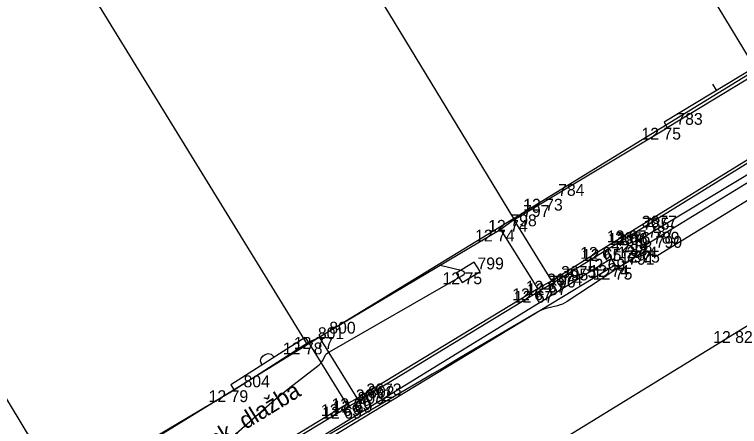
# Model space of a CAD drawing. Extents: x -703403 to -701924, y -1022520 to -1021856.
# Drawn here: x -703254.92 to -703237.75, y -1022143.57 to -1022133.82 of the extents above; entities that cross this region are included whole.
import ezdxf

# ---------------------------------------------------------------- set-up
doc = ezdxf.new("R2010")
doc.units = 0
for name, color, linetype in [('Ex_Minor Contours', 7, 'Continuous'), ('Z_body', 7, 'Continuous'), ('Z_body_cisla', 7, 'Continuous'), ('Z_body_vysky_redukovane', 7, 'Continuous'), ('Z_budova', 7, 'Continuous'), ('Z_katastr_hranice', 7, 'Continuous'), ('Z_katastr_vnitrni_kresba', 7, 'Continuous'), ('Z_komunikace', 7, 'Continuous'), ('Z_komunikace_osa', 7, 'Continuous'), ('Z_obruba', 7, 'Continuous'), ('Z_pilire', 7, 'Continuous'), ('Z_ploty', 7, 'Continuous'), ('Z_ploty_znacky', 7, 'Continuous'), ('Z_popisy', 7, 'Continuous'), ('Z_rozhranni', 7, 'Continuous'), ('Z_vstupy', 7, 'Continuous'), ('Z_zlabek', 7, 'Continuous')]:
    doc.layers.add(name, color=color, linetype=linetype)

# ---------------------------------------------------------------- blocks, each defined once
blk = doc.blocks.new('POINT_DISPLAY')
blk.add_line((0, 0), (0, 0))
blk = doc.blocks.new('Z666')
for p, q in [((-0.25, 0.13), (-0.25, -0.13)), ((0.25, 0.13), (-0.25, 0.13)), ((0.25, -0.13), (0.25, 0.13)), ((-0.25, -0.13), (0.25, -0.13))]:
    blk.add_line(p, q)
blk = doc.blocks.new('Z216')
for p, q in [((-0.17, 0), (-0.15, 0.1)), ((-0.15, 0.1), (-0.1, 0.15)), ((-0.1, 0.15), (-0.03, 0.17)), ((-0.03, 0.17), (0.03, 0.17)), ((0.03, 0.17), (0.1, 0.15)), ((0.1, 0.15), (0.15, 0.1)), ((0.15, 0.1), (0.17, 0))]:
    blk.add_line(p, q)
blk = doc.blocks.new('Z210')
blk.add_line((0, 0), (0, 0.17))

msp = doc.modelspace()

# ---------------------------------------------------------------- linework, layer by layer
at = {"layer": 'Ex_Minor Contours'}
for points in [[(-703232.71, -1022135.247), (-703239.69, -1022139.525), (-703239.719, -1022139.538), (-703239.747, -1022139.542), (-703239.775, -1022139.537), (-703239.803, -1022139.523), (-703239.914, -1022139.448), (-703239.942, -1022139.433), (-703239.97, -1022139.428), (-703239.999, -1022139.432), (-703240.027, -1022139.445), (-703240.458, -1022139.71), (-703240.539, -1022139.76), (-703240.619, -1022139.811), (-703240.699, -1022139.863), (-703240.779, -1022139.915), (-703241.835, -1022140.611), (-703241.889, -1022140.643), (-703241.944, -1022140.67), (-703242.002, -1022140.692), (-703242.062, -1022140.709), (-703242.305, -1022140.767), (-703242.365, -1022140.783), (-703242.424, -1022140.804), (-703242.48, -1022140.83), (-703242.535, -1022140.859), (-703244.164, -1022141.819), (-703244.454, -1022141.989), (-703244.744, -1022142.16), (-703245.033, -1022142.33), (-703245.323, -1022142.5), (-703249.45, -1022144.918)], [(-703252.862, -1022146.529), (-703248.893, -1022143.05), (-703248.774, -1022142.947), (-703248.653, -1022142.846), (-703248.531, -1022142.746), (-703248.407, -1022142.648), (-703247.709, -1022142.105), (-703247.686, -1022142.085), (-703247.665, -1022142.063), (-703247.646, -1022142.038), (-703247.63, -1022142.012), (-703247.549, -1022141.863), (-703247.544, -1022141.856), (-703247.538, -1022141.849), (-703247.532, -1022141.844), (-703247.524, -1022141.839), (-703247.485, -1022141.817), (-703247.462, -1022141.804), (-703244.327, -1022140.005), (-703244.273, -1022139.965), (-703244.258, -1022139.931), (-703244.282, -1022139.902), (-703244.345, -1022139.879), (-703244.84, -1022139.757)]]:
    msp.add_lwpolyline(points, dxfattribs=at)
at = {"layer": 'Z_budova'}
for p, q in [((-703243.1, -1022138.68), (-703243.41, -1022138.91)), ((-703243.41, -1022138.91), (-703247.7, -1022141.45)), ((-703248.04, -1022141.46), (-703247.96, -1022141.58)), ((-703247.7, -1022141.45), (-703247.96, -1022141.58))]:
    msp.add_line(p, q, dxfattribs=at)
at = {"layer": 'Z_katastr_hranice'}
for p, q in [((-703237.36, -1022135.12), (-703247.48, -1022118.45)), ((-703258.11, -1022125.18), (-703247.99, -1022141.63)), ((-703243.11, -1022138.65), (-703237.36, -1022135.12)), ((-703247.99, -1022141.63), (-703243.11, -1022138.65)), ((-703253.75, -1022145.16), (-703247.99, -1022141.63))]:
    msp.add_line(p, q, dxfattribs=at)
at = {"layer": 'Z_katastr_vnitrni_kresba'}
for p, q in [((-703253.19, -1022122.04), (-703243.11, -1022138.65)), ((-703263.8, -1022128.65), (-703253.75, -1022145.16))]:
    msp.add_line(p, q, dxfattribs=at)
at = {"layer": 'Z_komunikace'}
for p, q in [((-703231.61, -1022134.15), (-703240.03, -1022139.31)), ((-703239.97, -1022139.41), (-703240.62, -1022139.81)), ((-703240.03, -1022139.31), (-703239.97, -1022139.41)), ((-703240.7, -1022139.75), (-703252.79, -1022147.07)), ((-703240.62, -1022139.81), (-703240.7, -1022139.75))]:
    msp.add_line(p, q, dxfattribs=at)
at = {"layer": 'Z_komunikace_osa'}
for p, q in [((-703226.8, -1022134.67), (-703237.77, -1022141.31)), ((-703237.77, -1022141.31), (-703249.68, -1022148.61))]:
    msp.add_line(p, q, dxfattribs=at)
at = {"layer": 'Z_obruba'}
for p, q in [((-703231.66, -1022134.04), (-703240.15, -1022139.17)), ((-703240.29, -1022138.93), (-703236.28, -1022136.46)), ((-703240.92, -1022139.32), (-703240.29, -1022138.93)), ((-703242.21, -1022140.12), (-703240.92, -1022139.32)), ((-703240.79, -1022139.6), (-703252.83, -1022146.98)), ((-703242.53, -1022140.3), (-703242.21, -1022140.12)), ((-703246.81, -1022142.9), (-703242.53, -1022140.3)), ((-703247.06, -1022143.04), (-703246.81, -1022142.9)), ((-703252.92, -1022146.58), (-703247.06, -1022143.04))]:
    msp.add_line(p, q, dxfattribs=at)
at = {"layer": 'Z_ploty'}
for p, q in [((-703237.23, -1022134.97), (-703239.54, -1022136.37)), ((-703237.16, -1022135.1), (-703239.47, -1022136.5)), ((-703239.54, -1022136.37), (-703239.47, -1022136.5)), ((-703248.04, -1022141.46), (-703249.8, -1022142.58)), ((-703247.96, -1022141.58), (-703249.72, -1022142.71)), ((-703249.8, -1022142.58), (-703249.72, -1022142.71))]:
    msp.add_line(p, q, dxfattribs=at)
at = {"layer": 'Z_rozhranni'}
for p, q in [((-703240.26, -1022138.99), (-703240.15, -1022139.17)), ((-703240.15, -1022139.17), (-703240.03, -1022139.31)), ((-703240.88, -1022139.37), (-703240.79, -1022139.6)), ((-703240.79, -1022139.6), (-703240.7, -1022139.75))]:
    msp.add_line(p, q, dxfattribs=at)
at = {"layer": 'Z_vstupy'}
for p, q in [((-703242.27, -1022138.18), (-703239.47, -1022136.5)), ((-703243.1, -1022138.68), (-703242.27, -1022138.18)), ((-703249.72, -1022142.71), (-703252.87, -1022144.57))]:
    msp.add_line(p, q, dxfattribs=at)
at = {"layer": 'Z_zlabek'}
for p, q in [((-703240.26, -1022138.99), (-703236.25, -1022136.52)), ((-703243.1, -1022138.68), (-703242.21, -1022140.12)), ((-703242.53, -1022140.3), (-703243.41, -1022138.91)), ((-703240.88, -1022139.37), (-703240.26, -1022138.99)), ((-703242.18, -1022140.18), (-703240.88, -1022139.37)), ((-703242.49, -1022140.36), (-703242.18, -1022140.18)), ((-703246.78, -1022142.96), (-703242.49, -1022140.36)), ((-703246.81, -1022142.9), (-703247.7, -1022141.45)), ((-703247.96, -1022141.58), (-703247.06, -1022143.04)), ((-703247.03, -1022143.1), (-703246.78, -1022142.96)), ((-703252.89, -1022146.64), (-703247.03, -1022143.1))]:
    msp.add_line(p, q, dxfattribs=at)

# ---------------------------------------------------------------- block references
at = {"layer": 'Z_body'}
for p in [(-703239.47, -1022136.5), (-703242.27, -1022138.18), (-703243.1, -1022138.68), (-703243.41, -1022138.91), (-703240.29, -1022138.93), (-703240.26, -1022138.99), (-703240.15, -1022139.17), (-703240.92, -1022139.32), (-703240.88, -1022139.37), (-703240.03, -1022139.31), (-703239.97, -1022139.41), (-703240.79, -1022139.6), (-703240.7, -1022139.75), (-703244.18, -1022139.92), (-703240.62, -1022139.81), (-703242.21, -1022140.12), (-703242.18, -1022140.18), (-703242.53, -1022140.3), (-703242.49, -1022140.36), (-703247.7, -1022141.45), (-703237.77, -1022141.31), (-703247.96, -1022141.58), (-703249.72, -1022142.71), (-703246.81, -1022142.9), (-703246.78, -1022142.96), (-703247.06, -1022143.04), (-703247.03, -1022143.1)]:
    msp.add_blockref('POINT_DISPLAY', p, dxfattribs=at)
at = {"layer": 'Z_pilire', "rotation": 31.5}
msp.add_blockref('Z666', (-703244.18, -1022139.92), dxfattribs=at)
at = {"layer": 'Z_ploty_znacky'}
for name, p, rotation in [('Z210', (-703238.3, -1022135.61), 31.2), ('Z216', (-703248.92, -1022142.02), 32.5)]:
    msp.add_blockref(name, p, dxfattribs=dict(at, rotation=rotation))

# ---------------------------------------------------------------- texts
at = {"layer": 'Z_body_cisla'}
for s, p in [('783', (-703239.25, -1022136.43)), ('784', (-703242.05, -1022138.11)), ('797', (-703242.88, -1022138.61)), ('798', (-703243.18, -1022138.83)), ('3677', (-703240.07, -1022138.86)), ('785', (-703240.04, -1022138.91)), ('787', (-703239.92, -1022139.1)), ('3676', (-703240.7, -1022139.25)), ('786', (-703240.66, -1022139.3)), ('789', (-703239.8, -1022139.24)), ('790', (-703239.74, -1022139.34)), ('788', (-703240.56, -1022139.53)), ('792', (-703240.47, -1022139.68)), ('799', (-703243.96, -1022139.85)), ('791', (-703240.39, -1022139.74)), ('3675', (-703241.98, -1022140.05)), ('795', (-703241.96, -1022140.11)), ('3674', (-703242.31, -1022140.23)), ('796', (-703242.26, -1022140.28)), ('800', (-703247.47, -1022141.37)), ('801', (-703247.74, -1022141.5)), ('804', (-703249.5, -1022142.64)), ('3673', (-703246.59, -1022142.83)), ('802', (-703246.55, -1022142.89)), ('3672', (-703246.84, -1022142.97)), ('803', (-703246.8, -1022143.03))]:
    msp.add_text(s, height=0.28, dxfattribs=at).set_placement(p)
at = {"layer": 'Z_body_vysky_redukovane'}
for s, p in [('12 75', (-703240.077, -1022136.78)), ('12 73', (-703242.877, -1022138.46)), ('12 74', (-703243.707, -1022138.96)), ('12 74', (-703244.017, -1022139.19)), ('12 67', (-703240.897, -1022139.21)), ('12 66', (-703240.867, -1022139.27)), ('12 68', (-703240.757, -1022139.45)), ('12 67', (-703241.527, -1022139.6)), ('12 65', (-703241.487, -1022139.65)), ('12 74', (-703240.637, -1022139.59)), ('12 75', (-703240.577, -1022139.69)), ('12 69', (-703241.397, -1022139.88)), ('12 74', (-703241.307, -1022140.03)), ('12 75', (-703244.787, -1022140.2)), ('12 75', (-703241.227, -1022140.09)), ('12 67', (-703242.817, -1022140.4)), ('12 67', (-703242.787, -1022140.46)), ('12 67', (-703243.137, -1022140.58)), ('12 67', (-703243.097, -1022140.64)), ('12 77', (-703248.307, -1022141.73)), ('12 82', (-703238.377, -1022141.59)), ('12 78', (-703248.567, -1022141.86)), ('12 79', (-703250.327, -1022142.99)), ('12 69', (-703247.417, -1022143.18)), ('12 69', (-703247.387, -1022143.24)), ('12 69', (-703247.667, -1022143.32)), ('12 69', (-703247.637, -1022143.38))]:
    msp.add_text(s, height=0.28, dxfattribs=at).set_placement(p)
at = {"layer": 'Z_popisy'}
msp.add_text('Chodník - zámk. dlažba', height=0.4, rotation=31.5, dxfattribs=at).set_placement((-703252.9, -1022145.76))

doc.saveas('drawing.dxf')
